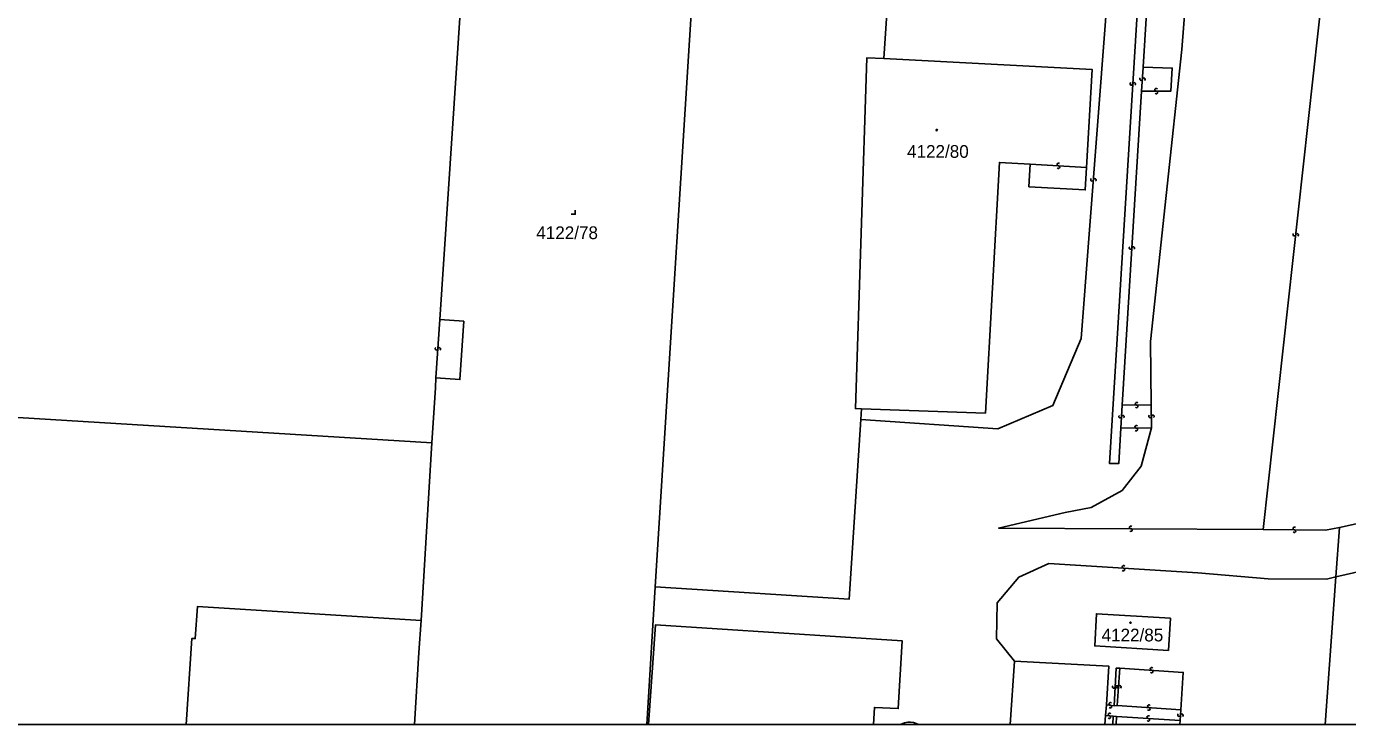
# Model space of a CAD drawing. Extents: x -598233 to -596890, y -1157848 to -1156431.
# Drawn here: x -597624.3 to -597448.1, y -1157848.5 to -1157755.4 of the extents above; entities that cross this region are included whole.
import ezdxf

# ---------------------------------------------------------------- set-up
doc = ezdxf.new("R2010")
doc.units = 0
for name, color, linetype in [('Level 1', 7, 'Continuous'), ('Level 13', 7, 'Continuous'), ('Level 3', 7, 'Continuous'), ('Level 4', 7, 'Continuous'), ('Level 5', 7, 'Continuous'), ('Level 60', 7, 'Continuous'), ('Vrstva 60', 7, 'Continuous'), ('zajmove_uzemi', 7, 'Continuous')]:
    doc.layers.add(name, color=color, linetype=linetype)

msp = doc.modelspace()

# ---------------------------------------------------------------- linework, layer by layer
at = {"layer": 'Level 1'}
for p, q in [((-597540.41, -1157830.1), (-597541.56, -1157848.46)), ((-597451.09, -1157848.46), (-597449.66, -1157828.78)), ((-597493.08, -1157848.46), (-597492.54, -1157840.01)), ((-597480.39, -1157847.24), (-597480.47, -1157848.46))]:
    msp.add_line(p, q, dxfattribs=at)
for points in [[(-597509.28, -1157749.58), (-597509.93, -1157759.65)], [(-597569.14, -1157794.46), (-597566.38, -1157752.86)], [(-597509.93, -1157759.65), (-597512.2, -1157759.53), (-597513.73, -1157806.33), (-597512.93, -1157806.36)], [(-597509.93, -1157759.65), (-597482.16, -1157761.12), (-597482.91, -1157774.15)], [(-597490.42, -1157773.73), (-597494.52, -1157773.5), (-597496.39, -1157806.93), (-597512.93, -1157806.36)], [(-597482.91, -1157774.15), (-597483.09, -1157777.15), (-597490.59, -1157776.73), (-597490.42, -1157773.73)], [(-597697.95, -1157781.59), (-597698.12, -1157783.58), (-597702.43, -1157783.29), (-597702.93, -1157793.12), (-597683.66, -1157794.42), (-597684.32, -1157803.89), (-597570.23, -1157810.87)], [(-597569.14, -1157794.46), (-597565.95, -1157794.67), (-597566.46, -1157802.45), (-597569.66, -1157802.24)], [(-597570.23, -1157810.87), (-597569.72, -1157803.57), (-597569.66, -1157802.24)], [(-597512.93, -1157806.36), (-597513.02, -1157807.76)], [(-597540.41, -1157830.1), (-597514.56, -1157831.72), (-597513.02, -1157807.76)], [(-597571.63, -1157834.58), (-597570.23, -1157810.87)], [(-597391.68, -1157819.71), (-597420.04, -1157818), (-597425.5, -1157817.91), (-597429.73, -1157818.13), (-597433.6, -1157818.73), (-597439.1, -1157819.97), (-597449.18, -1157822.18)], [(-597449.66, -1157828.78), (-597449.18, -1157822.18)], [(-597571.63, -1157834.58), (-597601.44, -1157832.71), (-597601.75, -1157836.99), (-597602.2, -1157836.98), (-597602.95, -1157848.46)], [(-597481.6, -1157833.68), (-597471.72, -1157834.29), (-597471.99, -1157838.58), (-597481.82, -1157837.96), (-597481.6, -1157833.68)], [(-597571.63, -1157834.58), (-597571.94, -1157838.84), (-597572.53, -1157848.46)], [(-597541.33, -1157848.46), (-597540.38, -1157835.15), (-597507.51, -1157837.29), (-597508.02, -1157846.33), (-597511.2, -1157846.18), (-597511.34, -1157848.46)], [(-597492.54, -1157840.01), (-597479.95, -1157840.67), (-597480.27, -1157845.84)], [(-597480.27, -1157845.84), (-597480.39, -1157847.24)], [(-597505.31, -1157848.46), (-597505.63, -1157848.3), (-597505.99, -1157848.18), (-597506.37, -1157848.12), (-597506.76, -1157848.14), (-597507.2, -1157848.23), (-597507.62, -1157848.41), (-597507.69, -1157848.46)]]:
    msp.add_lwpolyline(points, dxfattribs=at)
at = {"layer": 'Level 13'}
for centre, start, end in [((-597476.92, -1157763.01), 123.8397, 355.9377), ((-597476.56, -1157763.03), 303.6253, 176.2153), ((-597475.64, -1157762.37), 123.0084, 355.5984), ((-597475.28, -1157762.4), 303.2229, 175.3209), ((-597473.62, -1157763.81), 36.5691, 269.1591), ((-597473.62, -1157764.17), 216.7836, 88.8816), ((-597486.65, -1157773.76), 34.1718, 266.2698), ((-597486.67, -1157774.12), 213.9573, 86.5473), ((-597482.18, -1157775.8), 123.0237, 355.1217), ((-597481.82, -1157775.83), 302.8092, 175.3992), ((-597455.2, -1157783.11), 121.0637, 353.1617), ((-597454.84, -1157783.15), 300.8493, 173.4393), ((-597477.05, -1157784.9), 123.6058, 356.1958), ((-597476.69, -1157784.92), 303.8202, 175.9182), ((-597569.58, -1157798.34), 123.3344, 355.9244), ((-597569.22, -1157798.36), 303.5489, 175.6469), ((-597476.23, -1157805.66), 37.8157, 269.9137), ((-597478.43, -1157807.39), 124.3881, 356.9781), ((-597478.07, -1157807.41), 304.6025, 176.7005), ((-597476.23, -1157806.02), 217.6013, 90.1913), ((-597474.44, -1157807.36), 128.0853, 0.6753), ((-597474.08, -1157807.36), 308.2998, 180.3978), ((-597476.28, -1157808.75), 37.72, 270.31), ((-597476.28, -1157809.11), 217.9344, 90.0324), ((-597477, -1157822.16), 37.0803, 269.1783), ((-597477, -1157822.52), 216.8659, 89.4559), ((-597455.2, -1157822.3), 36.7545, 268.8525), ((-597455.2, -1157822.66), 216.54, 89.13), ((-597477.98, -1157827.43), 33.5317, 266.1217), ((-597478, -1157827.79), 213.7462, 85.8442), ((-597474.23, -1157841.03), 33.3787, 265.4767), ((-597474.25, -1157841.39), 213.1642, 85.7542), ((-597479.28, -1157843.43), 124.6246, 356.7226), ((-597478.92, -1157843.45), 304.4102, 177.0002), ((-597478.84, -1157843.4), 123.1321, 355.2301), ((-597478.48, -1157843.43), 302.9177, 175.5077), ((-597479.72, -1157845.71), 31.9324, 264.0304), ((-597479.76, -1157846.07), 211.7179, 84.3079), ((-597474.59, -1157846.02), 33.183, 265.773), ((-597479.84, -1157847.11), 31.9324, 264.0304), ((-597479.88, -1157847.47), 211.7179, 84.3079), ((-597474.67, -1157847.46), 33.931, 266.029), ((-597474.69, -1157847.82), 213.7166, 86.3066), ((-597474.61, -1157846.38), 213.3974, 85.4954), ((-597470.58, -1157847.19), 123.6945, 355.7925), ((-597470.22, -1157847.21), 303.48, 176.07)]:
    msp.add_arc(centre, 0.184, start, end, dxfattribs=at)
at = {"layer": 'Level 3'}
for p, q in [((-597479.34, -1157847.34), (-597479.41, -1157848.46)), ((-597478.92, -1157847.39), (-597478.98, -1157848.46)), ((-597470.44, -1157847.9), (-597470.48, -1157848.46))]:
    msp.add_line(p, q, dxfattribs=at)
for points in [[(-597602.44, -1157624.18), (-597475.74, -1157654.04), (-597471.32, -1157660.65), (-597468.68, -1157665.87), (-597465.65, -1157673.86), (-597464.78, -1157681.01), (-597464.7, -1157687.73), (-597470.22, -1157758.42), (-597474.38, -1157797.39), (-597474.29, -1157805.82)], [(-597540.41, -1157830.1), (-597528.97, -1157647.44)], [(-597459.37, -1157822.43), (-597450.68, -1157743.83), (-597451.62, -1157720.67), (-597454.55, -1157683.93), (-597453.17, -1157654.48)], [(-597478.32, -1157808.95), (-597478.61, -1157813.66), (-597479.86, -1157813.64), (-597473.61, -1157712.41), (-597471.85, -1157690.71), (-597467.45, -1157678.65), (-597475.87, -1157675.5), (-597475.28, -1157672.38), (-597479.73, -1157670.44), (-597479.57, -1157669.88), (-597474.61, -1157672), (-597475.23, -1157675.05), (-597465.92, -1157677.95), (-597470.5, -1157690.71), (-597472.39, -1157712.5), (-597475.34, -1157760.8)], [(-597513.02, -1157807.76), (-597494.74, -1157809.03), (-597487.4, -1157805.9), (-597483.61, -1157796.99), (-597480.39, -1157754.65), (-597478.43, -1157724.37), (-597479.8, -1157718.99), (-597484.58, -1157713.37), (-597488.85, -1157710.09), (-597490.04, -1157705.08), (-597487.81, -1157678.63), (-597488.35, -1157676.99), (-597490.33, -1157675.86), (-597504.32, -1157672.4)], [(-597475.34, -1157760.8), (-597475.57, -1157763.97)], [(-597475.34, -1157760.8), (-597471.48, -1157760.92), (-597471.68, -1157764.01), (-597475.57, -1157763.97)], [(-597475.57, -1157763.97), (-597478.17, -1157805.85)], [(-597490.42, -1157773.73), (-597482.91, -1157774.15)], [(-597569.14, -1157794.46), (-597569.66, -1157802.24)], [(-597478.17, -1157805.85), (-597478.32, -1157808.95)], [(-597478.17, -1157805.85), (-597474.29, -1157805.82)], [(-597474.29, -1157805.82), (-597474.24, -1157808.91)], [(-597474.24, -1157808.91), (-597475.61, -1157814), (-597478.17, -1157817.25), (-597482.29, -1157819.5), (-597485.77, -1157820.18), (-597494.64, -1157822.25), (-597459.37, -1157822.43)], [(-597474.24, -1157808.91), (-597478.32, -1157808.95)], [(-597459.37, -1157822.43), (-597451.03, -1157822.52), (-597449.18, -1157822.18)], [(-597449.66, -1157828.78), (-597439.83, -1157826.52), (-597430.07, -1157823.93)], [(-597449.66, -1157828.78), (-597450.92, -1157829.07), (-597458.69, -1157829.01), (-597468.05, -1157828.24), (-597487.93, -1157826.98), (-597491.95, -1157828.79), (-597494.81, -1157832.22), (-597494.9, -1157837.01), (-597492.54, -1157840.01)], [(-597479.22, -1157845.94), (-597478.98, -1157840.94), (-597478.47, -1157840.92)], [(-597478.84, -1157845.91), (-597478.47, -1157840.92)], [(-597478.47, -1157840.92), (-597470.02, -1157841.51), (-597470.35, -1157846.5)], [(-597480.27, -1157845.84), (-597479.22, -1157845.94)], [(-597478.84, -1157845.91), (-597479.22, -1157845.94)], [(-597470.35, -1157846.5), (-597478.84, -1157845.91)], [(-597480.39, -1157847.24), (-597479.34, -1157847.34)], [(-597479.34, -1157847.34), (-597478.92, -1157847.39)], [(-597478.92, -1157847.39), (-597470.44, -1157847.9)], [(-597470.44, -1157847.9), (-597470.35, -1157846.5)]]:
    msp.add_lwpolyline(points, dxfattribs=at)
at = {"layer": 'Level 5'}
msp.add_lwpolyline([(-597551.63, -1157780.41), (-597551.08, -1157780.41), (-597551.08, -1157779.86)], dxfattribs=at)
for centre, radius in [((-597502.89, -1157769.18), 0.09), ((-597502.89, -1157769.18), 0.0521), ((-597477.05, -1157834.87), 0.09), ((-597477.05, -1157834.87), 0.0521)]:
    msp.add_circle(centre, radius, dxfattribs=at)
at = {"layer": 'Level 60'}
msp.add_lwpolyline([(-597649.22, -1157650.79), (-597560.24, -1157656.84), (-597560.69, -1157664.3), (-597560.85, -1157666.36), (-597557.86, -1157666.6), (-597558.99, -1157684.56), (-597562.01, -1157684.37), (-597562.88, -1157697.99), (-597558.69, -1157698.26), (-597560.43, -1157725.45), (-597564.62, -1157725.19), (-597566.06, -1157747.74), (-597562.71, -1157747.95), (-597563.04, -1157753.07), (-597566.38, -1157752.86), (-597569.14, -1157794.46), (-597565.95, -1157794.67), (-597566.46, -1157802.45), (-597569.66, -1157802.24), (-597569.72, -1157803.57), (-597570.23, -1157810.87), (-597684.32, -1157803.89)], dxfattribs=at)
for points in [[(-597512.2, -1157759.53), (-597509.93, -1157759.65), (-597482.16, -1157761.12), (-597482.91, -1157774.15), (-597483.09, -1157777.15), (-597490.59, -1157776.73), (-597490.42, -1157773.73), (-597494.52, -1157773.5), (-597496.39, -1157806.93), (-597512.93, -1157806.36), (-597513.73, -1157806.33)], [(-597481.6, -1157833.68), (-597471.72, -1157834.29), (-597471.99, -1157838.58), (-597481.82, -1157837.96)]]:
    msp.add_lwpolyline(points, close=True, dxfattribs=at)
at = {"layer": 'Vrstva 60'}
for points in [[(-597566.38, -1157752.86), (-597569.14, -1157794.46), (-597565.95, -1157794.67), (-597566.46, -1157802.45), (-597569.66, -1157802.24), (-597569.72, -1157803.57), (-597570.23, -1157810.87), (-597571.63, -1157834.58), (-597571.94, -1157838.84), (-597572.53, -1157848.46), (-597541.56, -1157848.46), (-597540.41, -1157830.1), (-597514.56, -1157831.72), (-597513.02, -1157807.76), (-597512.93, -1157806.36), (-597513.73, -1157806.33), (-597512.2, -1157759.53), (-597509.93, -1157759.65), (-597509.28, -1157749.58)], [(-597509.28, -1157749.58), (-597509.93, -1157759.65), (-597482.16, -1157761.12), (-597482.91, -1157774.15), (-597483.09, -1157777.15), (-597490.59, -1157776.73), (-597490.42, -1157773.73), (-597494.52, -1157773.5), (-597496.39, -1157806.93), (-597512.93, -1157806.36), (-597513.02, -1157807.76), (-597514.56, -1157831.72), (-597540.41, -1157830.1), (-597541.56, -1157848.46), (-597541.33, -1157848.46), (-597540.38, -1157835.15), (-597507.51, -1157837.29), (-597508.02, -1157846.33), (-597511.2, -1157846.18), (-597511.34, -1157848.46), (-597507.69, -1157848.46), (-597507.62, -1157848.41), (-597507.2, -1157848.23), (-597506.76, -1157848.14), (-597506.37, -1157848.12), (-597505.99, -1157848.18), (-597505.63, -1157848.3), (-597505.31, -1157848.46), (-597493.08, -1157848.46), (-597492.54, -1157840.01), (-597479.95, -1157840.67), (-597480.27, -1157845.84), (-597480.39, -1157847.24), (-597480.47, -1157848.46), (-597451.09, -1157848.46), (-597449.66, -1157828.78), (-597449.18, -1157822.18), (-597439.1, -1157819.97)], [(-597651.49, -1157848.46), (-597602.95, -1157848.46), (-597602.2, -1157836.98), (-597601.75, -1157836.99), (-597601.44, -1157832.71), (-597571.63, -1157834.58), (-597570.23, -1157810.87), (-597684.32, -1157803.89)], [(-597439.1, -1157819.97), (-597449.18, -1157822.18), (-597449.66, -1157828.78), (-597451.09, -1157848.46), (-597446.27, -1157848.46)], [(-598136.41, -1157848.46), (-597003.66, -1157848.46)]]:
    msp.add_lwpolyline(points, dxfattribs=at)
for points in [[(-597602.95, -1157848.46), (-597572.53, -1157848.46), (-597571.94, -1157838.84), (-597571.63, -1157834.58), (-597601.44, -1157832.71), (-597601.75, -1157836.99), (-597602.2, -1157836.98)], [(-597471.99, -1157838.58), (-597481.82, -1157837.96), (-597481.6, -1157833.68), (-597471.72, -1157834.29)], [(-597541.33, -1157848.46), (-597511.34, -1157848.46), (-597511.2, -1157846.18), (-597508.02, -1157846.33), (-597507.51, -1157837.29), (-597540.38, -1157835.15)], [(-597493.08, -1157848.46), (-597480.47, -1157848.46), (-597480.39, -1157847.24), (-597480.27, -1157845.84), (-597479.95, -1157840.67), (-597492.54, -1157840.01)], [(-597505.31, -1157848.46), (-597505.63, -1157848.3), (-597505.99, -1157848.18), (-597506.37, -1157848.12), (-597506.76, -1157848.14), (-597507.2, -1157848.23), (-597507.62, -1157848.41), (-597507.69, -1157848.46)]]:
    msp.add_lwpolyline(points, close=True, dxfattribs=at)
at = {"layer": 'zajmove_uzemi'}
msp.add_lwpolyline([(-598232.89, -1156430.86), (-596890.46, -1156430.86), (-596890.46, -1157848.46), (-598232.89, -1157848.46)], close=True, dxfattribs=at)

# ---------------------------------------------------------------- texts
at = {"layer": 'Level 4'}
for s, p in [('4122/80', (-597506.84, -1157772.88)), ('4122/78', (-597556.28, -1157783.72)), ('4122/85', (-597480.9, -1157837.37))]:
    msp.add_text(s, height=1.7, dxfattribs=at).set_placement(p)

doc.saveas('drawing.dxf')
